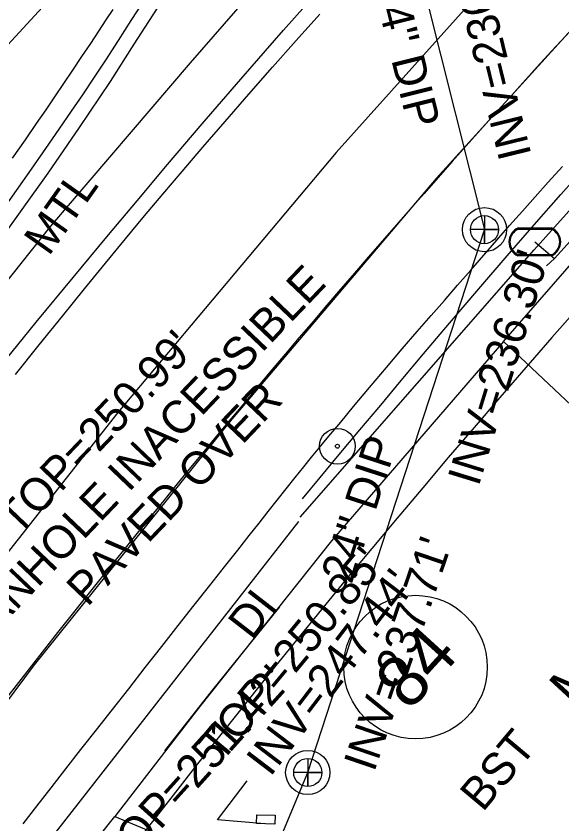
# Model space of a CAD drawing. Extents: x 2100323 to 2109811, y 740376 to 749755.
# Drawn here: x 2106908.6 to 2106975.1, y 745400.5 to 745499 of the extents above; entities that cross this region are included whole.
import ezdxf

# ---------------------------------------------------------------- set-up
doc = ezdxf.new("R2010")
doc.units = 0
for name, color, linetype in [('Exist Building', 7, 'Continuous'), ('Exist Guardrail', 7, 'Continuous'), ('Exist Guardrail Text', 7, 'Continuous'), ('Exist Horizontal Alignment', 7, 'Continuous'), ('Exist Other Culture Fence Line Text', 7, 'Continuous'), ('Exist Property Owner Number CELL', 7, 'Continuous'), ('Exist Property Owner Text', 7, 'Continuous'), ('Exist Right of Way Line', 7, 'Continuous'), ('Exist Roads Change in Surface', 7, 'Continuous'), ('Exist Roads Change in Surface Text', 7, 'Continuous'), ('Exist Roads Curbs', 7, 'Continuous'), ('Exist Roads EOP', 7, 'Continuous'), ('Exist Roads EOP Other', 7, 'Continuous'), ('Exist Roads EOT', 7, 'Continuous'), ('Exist Structure Minor Drop Inlet', 7, 'Continuous'), ('Exist Structure Minor Drop Inlet Text', 7, 'Continuous'), ('Exist Structure Minor Drop Inlet Top Elevation', 7, 'Continuous'), ('Exist Structure Minor Pipes RCP 15 Inch Invert', 7, 'Continuous'), ('Exist Structure Minor Pipes RCP 15 Inch Leader', 7, 'Continuous'), ('Exist Utilities Other Located Object CELL', 7, 'Continuous'), ('Exist Utilities Sanitary Sewer Manhole CELL', 7, 'Continuous'), ('Exist Utilities Sanitary Sewer Manhole Text', 7, 'Continuous'), ('Exist Utilities Sanitary Sewer UG Line', 7, 'Continuous'), ('Exist Utilities Sanitary Sewer UG Line Invert Elevation', 7, 'Continuous'), ('Exist Utilities Sanitary Sewer UG Line Text', 7, 'Continuous'), ('Exist Utilities Water Meter CELL', 7, 'Continuous'), ('Exist Utilities Water UG Line SUE LOS B', 7, 'Continuous')]:
    doc.layers.add(name, color=color, linetype=linetype)

msp = doc.modelspace()

# ---------------------------------------------------------------- linework, layer by layer
at = {"layer": 'Exist Building'}
msp.add_lwpolyline([(2106834.975, 745368.838), (2106852.448, 745394.349), (2106870.513, 745419.377), (2106895.07, 745450.998), (2106912.868, 745473.353), (2106929.897, 745493.299), (2106948.141, 745514.252), (2106960.598, 745527.587), (2106979.236, 745547.078)], dxfattribs=at)
at = {"layer": 'Exist Guardrail'}
msp.add_lwpolyline([(2106926.648, 745501.239), (2106922.996, 745495.55), (2106920.082, 745491.026), (2106916.316, 745485.403), (2106912.486, 745479.82), (2106909.345, 745475.389), (2106905.362, 745469.871), (2106901.356, 745464.387), (2106898.09, 745460.011), (2106894.027, 745454.57), (2106887.378, 745445.882), (2106882.733, 745439.802), (2106877.446, 745433.008), (2106871.301, 745425.239), (2106863.697, 745415.77), (2106856.364, 745406.677), (2106847.699, 745395.86), (2106840.178, 745386.458), (2106832.093, 745376.6)], dxfattribs=at)
at = {"layer": 'Exist Horizontal Alignment'}
for centre, radius, start, end in [((2108313.039, 744202.319), 1909.859, 114.452054, 140.953581), ((2107590.76, 744964.65), 954.93, 114.452054, 146.593233), ((2107930.929, 744620.991), 1295.876, 134.633612, 149.260911)]:
    msp.add_arc(centre, radius, start, end, dxfattribs=at)
msp.add_spline([(2106839.011, 745416.823), (2106840.288, 745418.397), (2106841.565, 745419.972), (2106842.842, 745421.546), (2106844.118, 745423.121), (2106845.394, 745424.696), (2106846.669, 745426.272), (2106847.943, 745427.848), (2106849.217, 745429.425), (2106850.49, 745431.003), (2106851.762, 745432.581), (2106853.032, 745434.16), (2106854.302, 745435.74), (2106855.57, 745437.322), (2106856.837, 745438.904), (2106858.102, 745440.488), (2106859.365, 745442.074), (2106860.626, 745443.66), (2106861.886, 745445.248), (2106863.143, 745446.838), (2106864.399, 745448.43), (2106865.652, 745450.023), (2106866.902, 745451.618), (2106868.151, 745453.215), (2106869.396, 745454.815), (2106870.639, 745456.416), (2106871.879, 745458.02), (2106873.116, 745459.626), (2106874.349, 745461.234), (2106875.58, 745462.845), (2106876.807, 745464.458), (2106878.031, 745466.074), (2106879.251, 745467.693), (2106880.467, 745469.314), (2106881.68, 745470.939), (2106882.888, 745472.566), (2106884.093, 745474.196), (2106885.293, 745475.83), (2106886.489, 745477.466), (2106887.681, 745479.106), (2106888.868, 745480.749), (2106890.05, 745482.396), (2106891.227, 745484.046), (2106892.399, 745485.7), (2106893.567, 745487.357), (2106894.729, 745489.018), (2106895.885, 745490.682), (2106897.037, 745492.351), (2106898.182, 745494.023), (2106899.322, 745495.699), (2106900.456, 745497.38), (2106901.583, 745499.064), (2106902.705, 745500.752), (2106903.821, 745502.445), (2106904.929, 745504.142), (2106906.032, 745505.843), (2106907.127, 745507.548), (2106908.216, 745509.258), (2106909.298, 745510.972), (2106910.373, 745512.691), (2106911.44, 745514.414), (2106912.5, 745516.142), (2106913.552, 745517.874), (2106914.597, 745519.612), (2106915.634, 745521.353), (2106916.662, 745523.1), (2106917.683, 745524.851), (2106918.695, 745526.607), (2106919.699, 745528.368), (2106920.694, 745530.134), (2106921.681, 745531.905), (2106922.659, 745533.681), (2106923.627, 745535.461), (2106924.586, 745537.247), (2106925.536, 745539.038)], degree=3, dxfattribs=at)
at = {"layer": 'Exist Property Owner Number CELL'}
msp.add_circle((2106957.315, 745419.605), 8.75, dxfattribs=at)
at = {"layer": 'Exist Right of Way Line'}
msp.add_arc((2107930.929, 744620.991), 1272.561, 134.633612, 148.549339, dxfattribs=at)
at = {"layer": 'Exist Roads Change in Surface'}
msp.add_lwpolyline([(2106995.181, 745490.454), (2107017.85, 745470.696), (2106990.909, 745440.055), (2106989.29, 745439.912), (2106988.044, 745440.474), (2106968.017, 745459.313)], dxfattribs=at)
at = {"layer": 'Exist Roads Curbs'}
for points in [[(2106861.438, 745396.713), (2106865.828, 745402.808), (2106870.175, 745408.778), (2106874.221, 745414.271), (2106877.963, 745419.293), (2106881.39, 745423.868), (2106884.502, 745427.999), (2106887.534, 745431.994), (2106890.727, 745436.159), (2106894.112, 745440.533), (2106897.894, 745445.344), (2106902.105, 745450.63), (2106906.558, 745456.149), (2106911.065, 745461.659), (2106915.564, 745467.093), (2106919.69, 745472.052), (2106923.38, 745476.469), (2106927.098, 745480.883), (2106931.308, 745485.835), (2106936.01, 745491.315), (2106941.204, 745497.275), (2106946.892, 745503.708)], [(2106924.223, 745500.971), (2106922.623, 745498.454), (2106921.048, 745496.003), (2106919.508, 745493.631), (2106918.06, 745491.427), (2106916.716, 745489.404), (2106915.354, 745487.384), (2106913.853, 745485.187), (2106912.22, 745482.822), (2106910.482, 745480.333), (2106908.644, 745477.728), (2106906.795, 745475.128)], [(2106943.524, 745440.121), (2106945.672, 745442.726), (2106948.018, 745445.545), (2106950.538, 745448.547), (2106953.064, 745451.56), (2106955.572, 745454.556), (2106958.294, 745457.798), (2106961.466, 745461.551), (2106965.011, 745465.722), (2106968.468, 745469.751), (2106971.761, 745473.545), (2106975.012, 745477.24), (2106978.344, 745480.973)]]:
    msp.add_lwpolyline(points, dxfattribs=at)
at = {"layer": 'Exist Roads EOP'}
for points in [[(2106920.403, 745499.804), (2106919.584, 745498.534), (2106918.679, 745497.151), (2106917.689, 745495.653), (2106916.613, 745494.042), (2106915.501, 745492.386), (2106914.401, 745490.756), (2106913.314, 745489.152), (2106912.24, 745487.573), (2106911.074, 745485.871), (2106909.716, 745483.898), (2106908.164, 745481.652)], [(2106908.539, 745455.283), (2106911.456, 745458.91), (2106914.265, 745462.393), (2106916.963, 745465.725), (2106919.534, 745468.876), (2106921.976, 745471.84), (2106924.288, 745474.618), (2106926.509, 745477.255), (2106928.869, 745480.032), (2106931.405, 745482.995), (2106934.118, 745486.144), (2106936.986, 745489.452), (2106939.873, 745492.748), (2106942.758, 745496.007), (2106945.64, 745499.226)], [(2106909.503, 745400.477), (2106911.164, 745402.648), (2106912.889, 745404.882), (2106914.677, 745407.178), (2106916.529, 745409.537), (2106918.432, 745411.955), (2106920.372, 745414.428), (2106922.35, 745416.956), (2106924.365, 745419.539), (2106926.383, 745422.124), (2106928.368, 745424.657), (2106930.321, 745427.137), (2106932.241, 745429.566), (2106934.044, 745431.844), (2106935.645, 745433.869), (2106937.042, 745435.644), (2106938.238, 745437.166), (2106939.333, 745438.561), (2106940.43, 745439.952), (2106941.53, 745441.339), (2106942.632, 745442.723), (2106943.68, 745444.029), (2106944.615, 745445.185), (2106945.439, 745446.191), (2106946.15, 745447.047), (2106946.989, 745448.047), (2106948.195, 745449.486), (2106949.768, 745451.364), (2106951.707, 745453.681), (2106953.768, 745456.132), (2106955.704, 745458.414), (2106957.516, 745460.528), (2106959.204, 745462.472), (2106960.825, 745464.327), (2106962.436, 745466.173), (2106964.037, 745468.011), (2106965.629, 745469.84), (2106967.211, 745471.651), (2106968.781, 745473.437), (2106970.341, 745475.198), (2106971.891, 745476.934), (2106973.497, 745478.724), (2106975.23, 745480.651)]]:
    msp.add_lwpolyline(points, dxfattribs=at)
at = {"layer": 'Exist Roads EOP Other'}
msp.add_line((2106943.034, 745437.371), (2106912.665, 745398.452), dxfattribs=at)
for points in [[(2106943.265, 745437.886), (2106971.776, 745470.483), (2106980.612, 745480.381), (2106995.418, 745497.61)], [(2106968.017, 745459.313), (2106995.181, 745490.454)], [(2106968.017, 745459.313), (2106947.064, 745435.013)], [(2106947.064, 745435.013), (2106930.987, 745414.768), (2106920.654, 745401.384)], [(2106940.727, 745426.963), (2106932.413, 745416.635), (2106926.718, 745409.404)], [(2106920.654, 745401.384), (2106938.948, 745393.797), (2106974.482, 745380.639), (2107004.287, 745410.431)], [(2106869.087, 745327.528), (2106890.709, 745359.953), (2106907.187, 745383.755), (2106916.833, 745396.578), (2106920.654, 745401.384)]]:
    msp.add_lwpolyline(points, dxfattribs=at)
at = {"layer": 'Exist Roads EOT'}
for points in [[(2107115.52, 745646.13), (2107085.25, 745619.728), (2107056.266, 745593.369), (2107029.459, 745568.199), (2107001.371, 745540.406), (2106972.821, 745510.464), (2106947.651, 745482.348), (2106921.026, 745450.632), (2106898.64, 745422.232), (2106875.175, 745390.854), (2106851.933, 745357.493), (2106830.01, 745323.32), (2106811.995, 745294.231), (2106794.33, 745265.085), (2106772.965, 745229.753), (2106752.243, 745195.762), (2106733.19, 745163.504), (2106712.12, 745128.268), (2106691.295, 745093.684), (2106671.269, 745059.677)], [(2107122.009, 745636.806), (2107092.126, 745611.112), (2107063.411, 745584.705), (2107040.048, 745562.852), (2107012.094, 745535.272), (2106986.765, 745508.894), (2106959.821, 745479.203), (2106934.739, 745449.605), (2106910.828, 745419.866), (2106886.618, 745387.342), (2106866.142, 745357.969), (2106844.6, 745325.345), (2106824.291, 745292.885), (2106804.809, 745260.976), (2106781.77, 745223.134), (2106763.744, 745193.239), (2106744.327, 745160.917), (2106722.676, 745124.614), (2106701.771, 745089.272), (2106681.337, 745055.082)]]:
    msp.add_lwpolyline(points, dxfattribs=at)
at = {"layer": 'Exist Structure Minor Drop Inlet'}
msp.add_lwpolyline([(2106937.952, 745401.587), (2106940.2, 745401.543), (2106940.18, 745400.469), (2106937.931, 745400.512)], close=True, dxfattribs=at)
at = {"layer": 'Exist Structure Minor Pipes RCP 15 Inch Leader'}
msp.add_lwpolyline([(2106938.939, 745400.489), (2106933.161, 745400.969), (2106936.802, 745405.738)], dxfattribs=at)
at = {"layer": 'Exist Utilities Other Located Object CELL'}
for radius in [2.18, 0.24]:
    msp.add_circle((2106947.792, 745446.536), radius, dxfattribs=at)
at = {"layer": 'Exist Utilities Sanitary Sewer Manhole CELL'}
for points in [[(2106965.713, 745474.657), (2106965.713, 745471.232), (2106965.713, 745472.945), (2106967.425, 745472.945), (2106964.001, 745472.945)], [(2106944.177, 745408.458), (2106944.177, 745405.033), (2106944.177, 745406.746), (2106945.89, 745406.746), (2106942.465, 745406.746)]]:
    msp.add_lwpolyline(points, dxfattribs=at)
for centre, radius in [((2106965.713, 745472.945), 2.694), ((2106965.713, 745472.945), 1.712), ((2106944.177, 745406.746), 2.694), ((2106944.177, 745406.746), 1.712)]:
    msp.add_circle(centre, radius, dxfattribs=at)
at = {"layer": 'Exist Utilities Sanitary Sewer UG Line'}
for p, q in [((2106955.413, 745514.116), (2106965.712, 745472.948)), ((2106944.178, 745406.751), (2106965.714, 745472.942)), ((2106902.564, 745307.026), (2106944.175, 745406.742))]:
    msp.add_line(p, q, dxfattribs=at)
at = {"layer": 'Exist Utilities Water Meter CELL'}
msp.add_line((2106971.857, 745471.456), (2106971.857, 745471.456), dxfattribs=at)
for points in [[(2106969.819, 745473.156), (2106973.894, 745473.156)], [(2106969.819, 745473.018), (2106973.894, 745473.018)], [(2106973.894, 745469.893), (2106969.794, 745469.893)], [(2106973.894, 745469.756), (2106969.794, 745469.756)]]:
    msp.add_lwpolyline(points, dxfattribs=at)
for centre, radius, start, end in [((2106970.55, 745471.45), 1.855, 113.17804, 245.97939), ((2106970.561, 745471.45), 1.735, 115.30093, 243.78236), ((2106973.15, 745471.456), 1.856, 293.64832, 66.30838), ((2106973.162, 745471.456), 1.726, 295.12717, 64.87283)]:
    msp.add_arc(centre, radius, start, end, dxfattribs=at)
at = {"layer": 'Exist Utilities Water UG Line SUE LOS B'}
msp.add_line((2106971.857, 745471.456), (2106974.257, 745469.425), dxfattribs=at)
msp.add_lwpolyline([(2106973.275, 745468.554), (2106974.257, 745469.425), (2106983.914, 745480.134), (2107002.952, 745503.302), (2107020.704, 745521.477), (2107030.919, 745531.563), (2107067.527, 745565.527)], dxfattribs=at)

# ---------------------------------------------------------------- texts
at = {"layer": 'Exist Guardrail Text'}
msp.add_text('MTL', height=4, rotation=54.67573, dxfattribs=at).set_placement((2106912.606, 745469.612))
at = {"layer": 'Exist Other Culture Fence Line Text'}
msp.add_text("6' CHL W/3BW", height=4, rotation=45.07699, dxfattribs=at).set_placement((2106975.582, 745384.218))
at = {"layer": 'Exist Property Owner Number CELL'}
msp.add_text('84', height=6.25, rotation=47.62049, dxfattribs=at).set_placement((2106956.539, 745414.118))
at = {"layer": 'Exist Property Owner Text'}
msp.add_text('MURPHY PROPERTY GROUP LLC', height=5, rotation=47.36023, dxfattribs=at).set_placement((2106976.907, 745414.24))
at = {"layer": 'Exist Roads Change in Surface Text'}
msp.add_text('BST', height=4, rotation=50.0645, dxfattribs=at).set_placement((2106965.511, 745401.822))
at = {"layer": 'Exist Structure Minor Drop Inlet Text'}
msp.add_text('DI', height=4, rotation=52.24261, dxfattribs=at).set_placement((2106937.359, 745422.763))
at = {"layer": 'Exist Structure Minor Drop Inlet Top Elevation'}
msp.add_text("TOP=250.85'", height=4, rotation=50.42221, dxfattribs=at).set_placement((2106933.624, 745407.814))
at = {"layer": 'Exist Structure Minor Pipes RCP 15 Inch Invert'}
msp.add_text("INV=247.44'", height=4, rotation=52.64387, dxfattribs=at).set_placement((2106939.605, 745406.114))
at = {"layer": 'Exist Utilities Other Located Object CELL'}
for s, p in [('MANHOLE INACESSIBLE', (2106903.071, 745420.611)), ("TOP=250.99'", (2106908.937, 745435.452)), ('PAVED OVER', (2106917.316, 745426.85))]:
    msp.add_text(s, height=4, rotation=46.35003, dxfattribs=at).set_placement(p)
at = {"layer": 'Exist Utilities Sanitary Sewer Manhole Text'}
msp.add_text("TOP=251.42'", height=4, rotation=48.03052, dxfattribs=at).set_placement((2106921.209, 745394.122))
at = {"layer": 'Exist Utilities Sanitary Sewer UG Line Invert Elevation'}
for s, rotation, p in [("INV=236.25'", 103.77318, (2106971.458, 745482.064)), ("INV=236.30'", 72.90749, (2106964.996, 745441.518)), ("INV=237.71'", 71.15796, (2106952.265, 745406.688))]:
    msp.add_text(s, height=4, rotation=rotation, dxfattribs=at).set_placement(p)
at = {"layer": 'Exist Utilities Sanitary Sewer UG Line Text'}
for rotation, p in [(284.04541, (2106952.072, 745502.747)), (71.97711, (2106949.515, 745429.618))]:
    msp.add_text('24" DIP', height=4, rotation=rotation, dxfattribs=at).set_placement(p)

doc.saveas('drawing.dxf')
